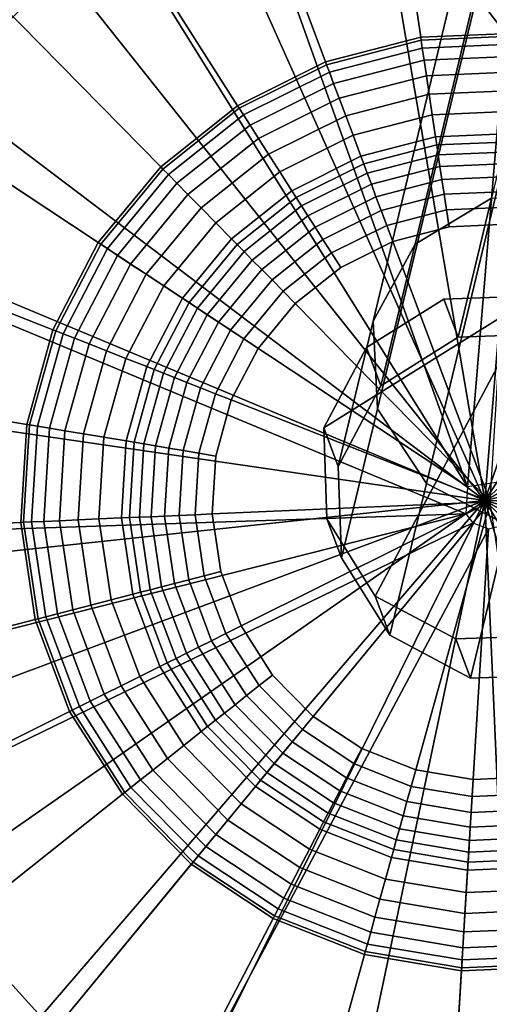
# Model space of a CAD drawing. Extents: x -43.1 to 43.1, y -41.3 to 41.3.
# Tile 300 of 656: x -5.5 to -5.1, y -18.1 to -17.2. Entities that reach past the tile are written whole.
import ezdxf

# ---------------------------------------------------------------- set-up
doc = ezdxf.new("R2010")
doc.units = 0
for name, color, linetype in [('CABLE.1', 18, 'CONTINUOUS'), ('LAMP', 7, 'CONTINUOUS'), ('LAMP_SUPPORT', 18, 'CONTINUOUS'), ('METAL_BASE', 254, 'CONTINUOUS')]:
    doc.layers.add(name, color=color, linetype=linetype)

msp = doc.modelspace()

# ---------------------------------------------------------------- linework, layer by layer
at = {"layer": 'CABLE.1'}
for points in [[(-4.9339, -16.7207, 41.2379), (-4.9808, -16.67, 41.2794), (-5.1113, -17.2154, 41.9161), (-5.0664, -17.2743, 41.8841)], [(-5.0829, -17.0893, 42.0043), (-5.017, -17.0559, 42.037), (-5.0982, -17.3937, 42.7105), (-5.1657, -17.4342, 42.692)], [(-5.1174, -17.1477, 41.9601), (-5.0829, -17.0893, 42.0043), (-5.1657, -17.4342, 42.692), (-5.2025, -17.5022, 42.667)], [(-5.1113, -17.2154, 41.9161), (-5.1174, -17.1477, 41.9601), (-5.2025, -17.5022, 42.667), (-5.1988, -17.5795, 42.6421)], [(-5.0664, -17.2743, 41.8841), (-5.1113, -17.2154, 41.9161), (-5.1988, -17.5795, 42.6421), (-5.1555, -17.6454, 42.6241)], [(-4.9945, -17.3086, 41.8728), (-5.0664, -17.2743, 41.8841), (-5.1555, -17.6454, 42.6241), (-5.0842, -17.6821, 42.6177)], [(-5.1657, -17.4342, 42.692), (-5.0982, -17.3937, 42.7105), (-5.1276, -17.5164, 43.4459), (-5.1957, -17.5591, 43.4413)], [(-5.0982, -17.3937, 42.7105), (-5.018, -17.3915, 42.7175), (-5.0473, -17.5135, 43.4482), (-5.1276, -17.5164, 43.4459)], [(-5.2025, -17.5022, 42.667), (-5.1657, -17.4342, 42.692), (-5.1957, -17.5591, 43.4413), (-5.2334, -17.6303, 43.4355)], [(-5.0599, -17.4798, 44.6056), (-5.2461, -17.5963, 44.607), (-5.2084, -17.5253, 44.6053), (-5.1402, -17.4827, 44.6048)], [(-5.0599, -17.4798, 44.6056), (-5.2007, -17.7447, 44.6118), (-5.2433, -17.6766, 44.6094), (-5.2461, -17.5963, 44.607)], [(-5.0599, -17.4798, 44.6056), (-5.0494, -17.7796, 44.6145), (-5.1297, -17.7824, 44.6137), (-5.2007, -17.7447, 44.6118)], [(-5.1276, -17.5164, 43.4459), (-5.0473, -17.5135, 43.4482), (-5.0599, -17.4798, 44.6056), (-5.1402, -17.4827, 44.6048)], [(-5.1957, -17.5591, 43.4413), (-5.1276, -17.5164, 43.4459), (-5.1402, -17.4827, 44.6048), (-5.2084, -17.5253, 44.6053)], [(-5.1988, -17.5795, 42.6421), (-5.2025, -17.5022, 42.667), (-5.2334, -17.6303, 43.4355), (-5.2305, -17.7108, 43.4301)], [(-5.2334, -17.6303, 43.4355), (-5.1957, -17.5591, 43.4413), (-5.2084, -17.5253, 44.6053), (-5.2461, -17.5963, 44.607)], [(-5.1555, -17.6454, 42.6241), (-5.1988, -17.5795, 42.6421), (-5.2305, -17.7108, 43.4301), (-5.1878, -17.7791, 43.4265)], [(-5.2305, -17.7108, 43.4301), (-5.2334, -17.6303, 43.4355), (-5.2461, -17.5963, 44.607), (-5.2433, -17.6766, 44.6094)], [(-5.0842, -17.6821, 42.6177), (-5.1555, -17.6454, 42.6241), (-5.1878, -17.7791, 43.4265), (-5.1168, -17.8169, 43.4257)], [(-5.1878, -17.7791, 43.4265), (-5.2305, -17.7108, 43.4301), (-5.2433, -17.6766, 44.6094), (-5.2007, -17.7447, 44.6118)], [(-5.0041, -17.68, 42.6247), (-5.0842, -17.6821, 42.6177), (-5.1168, -17.8169, 43.4257), (-5.0365, -17.814, 43.428)], [(-5.1168, -17.8169, 43.4257), (-5.1878, -17.7791, 43.4265), (-5.2007, -17.7447, 44.6118), (-5.1297, -17.7824, 44.6137)], [(-5.0365, -17.814, 43.428), (-5.1168, -17.8169, 43.4257), (-5.1297, -17.7824, 44.6137), (-5.0494, -17.7796, 44.6145)]]:
    msp.add_3dface(points, dxfattribs=at)
at = {"layer": 'LAMP'}
for points in [[(-5.0421, -16.9054, 49.367), (-5.2317, -16.9137, 49.367), (-5.1041, -17.6602, 49.367), (-4.8563, -16.9445, 49.367)], [(-5.4134, -16.9688, 49.367), (-5.5756, -17.0675, 49.367), (-5.1041, -17.6602, 49.367), (-5.2317, -16.9137, 49.367)], [(-4.6861, -17.0286, 49.367), (-4.8563, -16.9445, 49.367), (-5.1041, -17.6602, 49.367), (-4.5421, -17.1524, 49.367)], [(-5.2053, -17.0686, 52.4972), (-5.055, -17.0621, 52.4972), (-5.1041, -17.6602, 52.4972), (-5.3492, -17.1124, 52.4972)], [(-4.9077, -17.0931, 52.4972), (-4.7729, -17.1598, 52.4972), (-5.1041, -17.6602, 52.4972), (-5.055, -17.0621, 52.4972)], [(-5.7082, -17.2034, 49.367), (-5.8029, -17.368, 49.367), (-5.1041, -17.6602, 49.367), (-5.5756, -17.0675, 49.367)], [(-5.6667, -17.2348, 52.4759), (-5.5432, -17.1083, 52.4759), (-5.4778, -17.1905, 52.4972), (-5.5828, -17.2982, 52.4972)], [(-5.4778, -17.1905, 52.4972), (-5.3492, -17.1124, 52.4972), (-5.1041, -17.6602, 52.4972), (-5.5828, -17.2982, 52.4972)], [(-4.4335, -17.3082, 49.367), (-4.5421, -17.1524, 49.367), (-5.1041, -17.6602, 49.367), (-4.367, -17.486, 49.367)], [(-4.6588, -17.2579, 52.4972), (-4.5727, -17.3813, 52.4972), (-5.1041, -17.6602, 52.4972), (-4.7729, -17.1598, 52.4972)], [(-5.6578, -17.4286, 52.4972), (-5.5828, -17.2982, 52.4972), (-5.1041, -17.6602, 52.4972), (-5.698, -17.5736, 52.4972)], [(-5.8536, -17.5509, 49.367), (-5.8573, -17.7407, 49.367), (-5.1041, -17.6602, 49.367), (-5.8029, -17.368, 49.367)], [(-4.52, -17.5222, 52.4972), (-4.5041, -17.6718, 52.4972), (-5.1041, -17.6602, 52.4972), (-4.5727, -17.3813, 52.4972)], [(-4.3468, -17.6748, 49.367), (-4.367, -17.486, 49.367), (-5.1041, -17.6602, 49.367), (-4.3743, -17.8627, 49.367)], [(-5.7009, -17.724, 52.4972), (-5.698, -17.5736, 52.4972), (-5.1041, -17.6602, 52.4972), (-5.6663, -17.8704, 52.4972)], [(-5.8136, -17.9255, 49.367), (-5.7253, -18.0936, 49.367), (-5.1041, -17.6602, 49.367), (-5.8573, -17.7407, 49.367)], [(-5.598, -18.2345, 49.367), (-5.4397, -18.3393, 49.367), (-5.1041, -17.6602, 49.367), (-5.7253, -18.0936, 49.367)], [(-5.5964, -18.0036, 52.4972), (-5.6663, -17.8704, 52.4972), (-5.1041, -17.6602, 52.4972), (-5.4955, -18.1153, 52.4972)], [(-5.3701, -18.1983, 52.4972), (-5.4955, -18.1153, 52.4972), (-5.1041, -17.6602, 52.4972), (-5.2279, -18.2475, 52.4972)], [(-5.2603, -18.4014, 49.367), (-5.0711, -18.417, 49.367), (-5.1041, -17.6602, 49.367), (-5.4397, -18.3393, 49.367)], [(-5.078, -18.2599, 52.4972), (-5.2279, -18.2475, 52.4972), (-5.1041, -17.6602, 52.4972), (-4.9297, -18.2345, 52.4972)], [(-4.5041, -17.6718, 52.4972), (-4.5258, -17.8206, 52.4972), (-4.5838, -17.9594, 52.4972), (-5.1041, -17.6602, 52.4972)], [(-4.884, -18.385, 49.367), (-4.7106, -18.3074, 49.367), (-5.1041, -17.6602, 49.367), (-5.0711, -18.417, 49.367)], [(-4.7923, -18.1731, 52.4972), (-4.9297, -18.2345, 52.4972), (-5.1041, -17.6602, 52.4972), (-4.6746, -18.0794, 52.4972)], [(-4.5621, -18.1892, 49.367), (-4.4475, -18.0378, 49.367), (-5.1041, -17.6602, 49.367), (-4.7106, -18.3074, 49.367)], [(-4.5838, -17.9594, 52.4972), (-4.6746, -18.0794, 52.4972), (-5.1041, -17.6602, 52.4972)], [(-4.3743, -17.8627, 49.367), (-5.1041, -17.6602, 49.367), (-4.4475, -18.0378, 49.367)], [(-5.5641, -18.195, 52.4759), (-5.6826, -18.0638, 52.4759), (-5.5964, -18.0036, 52.4972), (-5.4955, -18.1153, 52.4972)]]:
    msp.add_3dface(points, dxfattribs=at)
at = {"layer": 'LAMP_SUPPORT'}
for points in [[(-5.1194, -17.6484, 48.7749), (-5.4343, -16.766, 48.7749), (-5.2408, -16.7159, 48.7749), (-5.0411, -16.7072, 48.7749)], [(-5.0843, -17.6431, 48.7749), (-5.1194, -17.6484, 48.7749), (-5.0411, -16.7072, 48.7749), (-4.844, -16.7402, 48.7749)], [(-5.1194, -17.6484, 48.7749), (-5.6132, -16.8552, 48.7749), (-5.4343, -16.766, 48.7749)], [(-5.1194, -17.6484, 48.7749), (-5.8968, -17.1338, 48.7749), (-5.7696, -16.9796, 48.7749), (-5.6132, -16.8552, 48.7749)], [(-5.0526, -16.8948, 44.9914), (-5.213, -16.9018, 44.9914), (-5.1607, -17.252, 44.9914), (-5.0742, -17.2482, 44.9914)], [(-5.213, -16.9018, 44.9914), (-5.3685, -16.942, 44.9914), (-5.2445, -17.2737, 44.9914), (-5.1607, -17.252, 44.9914)], [(-5.3685, -16.942, 44.9914), (-5.5123, -17.0136, 44.9914), (-5.322, -17.3123, 44.9914), (-5.2445, -17.2737, 44.9914)], [(-5.5123, -17.0136, 44.9914), (-5.638, -17.1136, 44.9914), (-5.3897, -17.3662, 44.9914), (-5.322, -17.3123, 44.9914)], [(-5.638, -17.1136, 44.9914), (-5.7401, -17.2375, 44.9914), (-5.4448, -17.433, 44.9914), (-5.3897, -17.3662, 44.9914)], [(-5.1194, -17.6484, 48.7749), (-5.1209, -17.6722, 48.7749), (-5.9891, -17.3111, 48.7749), (-5.8968, -17.1338, 48.7749)], [(-5.7401, -17.2375, 44.9914), (-5.8143, -17.38, 44.9914), (-5.4848, -17.5098, 44.9914), (-5.4448, -17.433, 44.9914)], [(-5.1607, -17.252, 44.9914), (-5.2445, -17.2737, 44.9914), (-5.2436, -17.2761, 44.9718), (-5.1603, -17.2546, 44.9718)], [(-5.1603, -17.2546, 44.9718), (-5.2436, -17.2761, 44.9718), (-5.2412, -17.2827, 44.9195), (-5.1593, -17.2615, 44.9195)], [(-5.0742, -17.2482, 44.9914), (-5.1607, -17.252, 44.9914), (-5.1603, -17.2546, 44.9718), (-5.0744, -17.2508, 44.9718)], [(-5.0744, -17.2508, 44.9718), (-5.1603, -17.2546, 44.9718), (-5.1593, -17.2615, 44.9195), (-5.0748, -17.2578, 44.9195)], [(-5.1593, -17.2615, 44.9195), (-5.2412, -17.2827, 44.9195), (-5.2374, -17.2927, 44.8443), (-5.1577, -17.2721, 44.8443)], [(-5.0748, -17.2578, 44.9195), (-5.1593, -17.2615, 44.9195), (-5.1577, -17.2721, 44.8443), (-5.0755, -17.2685, 44.8443)], [(-5.1577, -17.2721, 44.8443), (-5.2374, -17.2927, 44.8443), (-5.2325, -17.3057, 44.756), (-5.1557, -17.2858, 44.756)], [(-5.0755, -17.2685, 44.8443), (-5.1577, -17.2721, 44.8443), (-5.1557, -17.2858, 44.756), (-5.0763, -17.2823, 44.756)], [(-5.2445, -17.2737, 44.9914), (-5.322, -17.3123, 44.9914), (-5.3206, -17.3145, 44.9718), (-5.2436, -17.2761, 44.9718)], [(-5.2436, -17.2761, 44.9718), (-5.3206, -17.3145, 44.9718), (-5.3168, -17.3204, 44.9195), (-5.2412, -17.2827, 44.9195)], [(-5.2412, -17.2827, 44.9195), (-5.3168, -17.3204, 44.9195), (-5.3111, -17.3294, 44.8443), (-5.2374, -17.2927, 44.8443)], [(-5.1557, -17.2858, 44.756), (-5.2325, -17.3057, 44.756), (-5.2268, -17.3211, 44.6643), (-5.1532, -17.3021, 44.6643)], [(-5.0763, -17.2823, 44.756), (-5.1557, -17.2858, 44.756), (-5.1532, -17.3021, 44.6643), (-5.0773, -17.2988, 44.6643)], [(-5.2374, -17.2927, 44.8443), (-5.3111, -17.3294, 44.8443), (-5.3036, -17.3411, 44.756), (-5.2325, -17.3057, 44.756)], [(-5.0773, -17.2988, 44.6643), (-5.1532, -17.3021, 44.6643), (-5.1505, -17.3203, 44.5791), (-5.0784, -17.3171, 44.5791)], [(-5.2325, -17.3057, 44.756), (-5.3036, -17.3411, 44.756), (-5.2948, -17.355, 44.6643), (-5.2268, -17.3211, 44.6643)], [(-5.1532, -17.3021, 44.6643), (-5.2268, -17.3211, 44.6643), (-5.2203, -17.3383, 44.5791), (-5.1505, -17.3203, 44.5791)], [(-5.1209, -17.6722, 48.7749), (-6.0547, -17.7032, 48.7749), (-6.0425, -17.5037, 48.7749), (-5.9891, -17.3111, 48.7749)], [(-5.322, -17.3123, 44.9914), (-5.3897, -17.3662, 44.9914), (-5.3879, -17.3681, 44.9718), (-5.3206, -17.3145, 44.9718)], [(-5.3206, -17.3145, 44.9718), (-5.3879, -17.3681, 44.9718), (-5.383, -17.373, 44.9195), (-5.3168, -17.3204, 44.9195)], [(-5.3168, -17.3204, 44.9195), (-5.383, -17.373, 44.9195), (-5.3755, -17.3807, 44.8443), (-5.3111, -17.3294, 44.8443)], [(-5.2268, -17.3211, 44.6643), (-5.2948, -17.355, 44.6643), (-5.2849, -17.3705, 44.5791), (-5.2203, -17.3383, 44.5791)], [(-5.1505, -17.3203, 44.5791), (-5.2203, -17.3383, 44.5791), (-5.2134, -17.3568, 44.5101), (-5.1476, -17.3398, 44.5101)], [(-5.0784, -17.3171, 44.5791), (-5.1505, -17.3203, 44.5791), (-5.1476, -17.3398, 44.5101), (-5.0796, -17.3369, 44.5101)], [(-5.3111, -17.3294, 44.8443), (-5.3755, -17.3807, 44.8443), (-5.3658, -17.3906, 44.756), (-5.3036, -17.3411, 44.756)], [(-5.3036, -17.3411, 44.756), (-5.3658, -17.3906, 44.756), (-5.3542, -17.4023, 44.6643), (-5.2948, -17.355, 44.6643)], [(-5.2203, -17.3383, 44.5791), (-5.2849, -17.3705, 44.5791), (-5.2743, -17.3872, 44.5101), (-5.2134, -17.3568, 44.5101)], [(-5.1476, -17.3398, 44.5101), (-5.2134, -17.3568, 44.5101), (-5.2109, -17.3635, 44.4929), (-5.1465, -17.3469, 44.4929)], [(-5.0796, -17.3369, 44.5101), (-5.1476, -17.3398, 44.5101), (-5.1465, -17.3469, 44.4929), (-5.0801, -17.344, 44.4929)], [(-5.1465, -17.3469, 44.4929), (-5.2109, -17.3635, 44.4929), (-5.2078, -17.3718, 44.477), (-5.1452, -17.3556, 44.477)], [(-5.0801, -17.344, 44.4929), (-5.1465, -17.3469, 44.4929), (-5.1452, -17.3556, 44.477), (-5.0806, -17.3528, 44.477)], [(-5.2948, -17.355, 44.6643), (-5.3542, -17.4023, 44.6643), (-5.3413, -17.4154, 44.5791), (-5.2849, -17.3705, 44.5791)], [(-5.2134, -17.3568, 44.5101), (-5.2743, -17.3872, 44.5101), (-5.2704, -17.3932, 44.4929), (-5.2109, -17.3635, 44.4929)], [(-5.1452, -17.3556, 44.477), (-5.2078, -17.3718, 44.477), (-5.2042, -17.3815, 44.4631), (-5.1437, -17.3658, 44.4631)], [(-5.0806, -17.3528, 44.477), (-5.1452, -17.3556, 44.477), (-5.1437, -17.3658, 44.4631), (-5.0812, -17.3631, 44.4631)], [(-5.3897, -17.3662, 44.9914), (-5.4448, -17.433, 44.9914), (-5.4426, -17.4344, 44.9718), (-5.3879, -17.3681, 44.9718)], [(-5.3879, -17.3681, 44.9718), (-5.4426, -17.4344, 44.9718), (-5.4368, -17.4383, 44.9195), (-5.383, -17.373, 44.9195)], [(-5.2109, -17.3635, 44.4929), (-5.2704, -17.3932, 44.4929), (-5.2657, -17.4006, 44.477), (-5.2078, -17.3718, 44.477)], [(-5.1437, -17.3658, 44.4631), (-5.2042, -17.3815, 44.4631), (-5.2001, -17.3925, 44.4514), (-5.142, -17.3774, 44.4514)], [(-5.0812, -17.3631, 44.4631), (-5.1437, -17.3658, 44.4631), (-5.142, -17.3774, 44.4514), (-5.082, -17.3748, 44.4514)], [(-5.383, -17.373, 44.9195), (-5.4368, -17.4383, 44.9195), (-5.4279, -17.4442, 44.8443), (-5.3755, -17.3807, 44.8443)], [(-5.2849, -17.3705, 44.5791), (-5.3413, -17.4154, 44.5791), (-5.3275, -17.4295, 44.5101), (-5.2743, -17.3872, 44.5101)], [(-5.2078, -17.3718, 44.477), (-5.2657, -17.4006, 44.477), (-5.2601, -17.4094, 44.4631), (-5.2042, -17.3815, 44.4631)], [(-5.082, -17.3748, 44.4514), (-5.142, -17.3774, 44.4514), (-5.14, -17.3903, 44.4425), (-5.0828, -17.3878, 44.4425)], [(-5.8143, -17.38, 44.9914), (-5.8572, -17.5347, 44.9914), (-5.5079, -17.5932, 44.9914), (-5.4848, -17.5098, 44.9914)], [(-5.3755, -17.3807, 44.8443), (-5.4279, -17.4442, 44.8443), (-5.4163, -17.4519, 44.756), (-5.3658, -17.3906, 44.756)], [(-5.2042, -17.3815, 44.4631), (-5.2601, -17.4094, 44.4631), (-5.2538, -17.4193, 44.4514), (-5.2001, -17.3925, 44.4514)], [(-5.142, -17.3774, 44.4514), (-5.2001, -17.3925, 44.4514), (-5.1956, -17.4046, 44.4425), (-5.14, -17.3903, 44.4425)], [(-5.3658, -17.3906, 44.756), (-5.4163, -17.4519, 44.756), (-5.4026, -17.4609, 44.6643), (-5.3542, -17.4023, 44.6643)], [(-5.2743, -17.3872, 44.5101), (-5.3275, -17.4295, 44.5101), (-5.3225, -17.4346, 44.4929), (-5.2704, -17.3932, 44.4929)], [(-5.2704, -17.3932, 44.4929), (-5.3225, -17.4346, 44.4929), (-5.3163, -17.4409, 44.477), (-5.2657, -17.4006, 44.477)], [(-5.2001, -17.3925, 44.4514), (-5.2538, -17.4193, 44.4514), (-5.2469, -17.4302, 44.4425), (-5.1956, -17.4046, 44.4425)], [(-5.14, -17.3903, 44.4425), (-5.1956, -17.4046, 44.4425), (-5.1906, -17.4178, 44.4368), (-5.138, -17.4042, 44.4368)], [(-5.0828, -17.3878, 44.4425), (-5.14, -17.3903, 44.4425), (-5.138, -17.4042, 44.4368), (-5.0836, -17.4018, 44.4368)], [(-5.3542, -17.4023, 44.6643), (-5.4026, -17.4609, 44.6643), (-5.3872, -17.4711, 44.5791), (-5.3413, -17.4154, 44.5791)], [(-5.2657, -17.4006, 44.477), (-5.3163, -17.4409, 44.477), (-5.3091, -17.4483, 44.4631), (-5.2601, -17.4094, 44.4631)], [(-5.0836, -17.4018, 44.4368), (-5.138, -17.4042, 44.4368), (-5.1357, -17.4191, 44.4348), (-5.0845, -17.4168, 44.4348)], [(-5.2601, -17.4094, 44.4631), (-5.3091, -17.4483, 44.4631), (-5.3008, -17.4567, 44.4514), (-5.2538, -17.4193, 44.4514)], [(-5.1956, -17.4046, 44.4425), (-5.2469, -17.4302, 44.4425), (-5.2393, -17.4421, 44.4368), (-5.1906, -17.4178, 44.4368)], [(-5.138, -17.4042, 44.4368), (-5.1906, -17.4178, 44.4368), (-5.1854, -17.4319, 44.4348), (-5.1357, -17.4191, 44.4348)], [(-5.3413, -17.4154, 44.5791), (-5.3872, -17.4711, 44.5791), (-5.3707, -17.482, 44.5101), (-5.3275, -17.4295, 44.5101)], [(-5.2538, -17.4193, 44.4514), (-5.3008, -17.4567, 44.4514), (-5.2917, -17.4659, 44.4425), (-5.2469, -17.4302, 44.4425)], [(-5.1906, -17.4178, 44.4368), (-5.2393, -17.4421, 44.4368), (-5.2312, -17.4548, 44.4348), (-5.1854, -17.4319, 44.4348)], [(-5.0845, -17.4168, 44.4348), (-5.1357, -17.4191, 44.4348), (-5.1854, -17.4319, 44.4348), (-5.0995, -17.6615, 44.4348)], [(-5.4448, -17.433, 44.9914), (-5.4848, -17.5098, 44.9914), (-5.4823, -17.5107, 44.9718), (-5.4426, -17.4344, 44.9718)], [(-5.4426, -17.4344, 44.9718), (-5.4823, -17.5107, 44.9718), (-5.4758, -17.5133, 44.9195), (-5.4368, -17.4383, 44.9195)], [(-5.3275, -17.4295, 44.5101), (-5.3707, -17.482, 44.5101), (-5.3648, -17.4859, 44.4929), (-5.3225, -17.4346, 44.4929)], [(-5.3225, -17.4346, 44.4929), (-5.3648, -17.4859, 44.4929), (-5.3575, -17.4908, 44.477), (-5.3163, -17.4409, 44.477)], [(-5.2469, -17.4302, 44.4425), (-5.2917, -17.4659, 44.4425), (-5.2819, -17.4759, 44.4368), (-5.2393, -17.4421, 44.4368)], [(-5.1854, -17.4319, 44.4348), (-5.2312, -17.4548, 44.4348), (-5.2713, -17.4867, 44.4348), (-5.0995, -17.6615, 44.4348)], [(-5.4368, -17.4383, 44.9195), (-5.4758, -17.5133, 44.9195), (-5.4659, -17.5172, 44.8443), (-5.4279, -17.4442, 44.8443)], [(-5.4279, -17.4442, 44.8443), (-5.4659, -17.5172, 44.8443), (-5.453, -17.5223, 44.756), (-5.4163, -17.4519, 44.756)], [(-5.3163, -17.4409, 44.477), (-5.3575, -17.4908, 44.477), (-5.3488, -17.4965, 44.4631), (-5.3091, -17.4483, 44.4631)], [(-5.2393, -17.4421, 44.4368), (-5.2819, -17.4759, 44.4368), (-5.2713, -17.4867, 44.4348), (-5.2312, -17.4548, 44.4348)], [(-5.4163, -17.4519, 44.756), (-5.453, -17.5223, 44.756), (-5.4377, -17.5283, 44.6643), (-5.4026, -17.4609, 44.6643)], [(-5.3091, -17.4483, 44.4631), (-5.3488, -17.4965, 44.4631), (-5.339, -17.503, 44.4514), (-5.3008, -17.4567, 44.4514)], [(-5.4026, -17.4609, 44.6643), (-5.4377, -17.5283, 44.6643), (-5.4205, -17.5351, 44.5791), (-5.3872, -17.4711, 44.5791)], [(-5.3008, -17.4567, 44.4514), (-5.339, -17.503, 44.4514), (-5.3282, -17.5102, 44.4425), (-5.2917, -17.4659, 44.4425)], [(-5.3872, -17.4711, 44.5791), (-5.4205, -17.5351, 44.5791), (-5.4021, -17.5423, 44.5101), (-5.3707, -17.482, 44.5101)], [(-5.2917, -17.4659, 44.4425), (-5.3282, -17.5102, 44.4425), (-5.3165, -17.5179, 44.4368), (-5.2819, -17.4759, 44.4368)], [(-5.2819, -17.4759, 44.4368), (-5.3165, -17.5179, 44.4368), (-5.3039, -17.5262, 44.4348), (-5.2713, -17.4867, 44.4348)], [(-5.3707, -17.482, 44.5101), (-5.4021, -17.5423, 44.5101), (-5.3955, -17.5449, 44.4929), (-5.3648, -17.4859, 44.4929)], [(-5.3648, -17.4859, 44.4929), (-5.3955, -17.5449, 44.4929), (-5.3873, -17.5482, 44.477), (-5.3575, -17.4908, 44.477)], [(-5.2713, -17.4867, 44.4348), (-5.3039, -17.5262, 44.4348), (-5.3276, -17.5717, 44.4348), (-5.0995, -17.6615, 44.4348)], [(-5.3575, -17.4908, 44.477), (-5.3873, -17.5482, 44.477), (-5.3777, -17.552, 44.4631), (-5.3488, -17.4965, 44.4631)], [(-5.3488, -17.4965, 44.4631), (-5.3777, -17.552, 44.4631), (-5.3668, -17.5563, 44.4514), (-5.339, -17.503, 44.4514)], [(-5.339, -17.503, 44.4514), (-5.3668, -17.5563, 44.4514), (-5.3547, -17.561, 44.4425), (-5.3282, -17.5102, 44.4425)], [(-5.4848, -17.5098, 44.9914), (-5.5079, -17.5932, 44.9914), (-5.5053, -17.5936, 44.9718), (-5.4823, -17.5107, 44.9718)], [(-5.4823, -17.5107, 44.9718), (-5.5053, -17.5936, 44.9718), (-5.4984, -17.5948, 44.9195), (-5.4758, -17.5133, 44.9195)], [(-5.4758, -17.5133, 44.9195), (-5.4984, -17.5948, 44.9195), (-5.4879, -17.5965, 44.8443), (-5.4659, -17.5172, 44.8443)], [(-5.3282, -17.5102, 44.4425), (-5.3547, -17.561, 44.4425), (-5.3416, -17.5662, 44.4368), (-5.3165, -17.5179, 44.4368)], [(-5.4659, -17.5172, 44.8443), (-5.4879, -17.5965, 44.8443), (-5.4742, -17.5988, 44.756), (-5.453, -17.5223, 44.756)], [(-5.453, -17.5223, 44.756), (-5.4742, -17.5988, 44.756), (-5.458, -17.6015, 44.6643), (-5.4377, -17.5283, 44.6643)], [(-5.3165, -17.5179, 44.4368), (-5.3416, -17.5662, 44.4368), (-5.3276, -17.5717, 44.4348), (-5.3039, -17.5262, 44.4348)], [(-5.4377, -17.5283, 44.6643), (-5.458, -17.6015, 44.6643), (-5.4398, -17.6046, 44.5791), (-5.4205, -17.5351, 44.5791)], [(-5.8572, -17.5347, 44.9914), (-5.867, -17.695, 44.9914), (-5.5132, -17.6796, 44.9914), (-5.5079, -17.5932, 44.9914)], [(-5.4205, -17.5351, 44.5791), (-5.4398, -17.6046, 44.5791), (-5.4203, -17.6078, 44.5101), (-5.4021, -17.5423, 44.5101)], [(-5.4021, -17.5423, 44.5101), (-5.4203, -17.6078, 44.5101), (-5.4133, -17.609, 44.4929), (-5.3955, -17.5449, 44.4929)], [(-5.3955, -17.5449, 44.4929), (-5.4133, -17.609, 44.4929), (-5.4046, -17.6105, 44.477), (-5.3873, -17.5482, 44.477)], [(-5.3873, -17.5482, 44.477), (-5.4046, -17.6105, 44.477), (-5.3944, -17.6122, 44.4631), (-5.3777, -17.552, 44.4631)], [(-5.3777, -17.552, 44.4631), (-5.3944, -17.6122, 44.4631), (-5.3828, -17.6141, 44.4514), (-5.3668, -17.5563, 44.4514)], [(-5.3668, -17.5563, 44.4514), (-5.3828, -17.6141, 44.4514), (-5.37, -17.6163, 44.4425), (-5.3547, -17.561, 44.4425)], [(-5.3547, -17.561, 44.4425), (-5.37, -17.6163, 44.4425), (-5.3561, -17.6186, 44.4368), (-5.3416, -17.5662, 44.4368)], [(-5.3416, -17.5662, 44.4368), (-5.3561, -17.6186, 44.4368), (-5.3413, -17.6211, 44.4348), (-5.3276, -17.5717, 44.4348)], [(-5.3276, -17.5717, 44.4348), (-5.3413, -17.6211, 44.4348), (-5.3444, -17.6722, 44.4348), (-5.0995, -17.6615, 44.4348)], [(-5.5079, -17.5932, 44.9914), (-5.5132, -17.6796, 44.9914), (-5.5106, -17.6795, 44.9718), (-5.5053, -17.5936, 44.9718)], [(-5.5053, -17.5936, 44.9718), (-5.5106, -17.6795, 44.9718), (-5.5036, -17.6792, 44.9195), (-5.4984, -17.5948, 44.9195)], [(-5.4984, -17.5948, 44.9195), (-5.5036, -17.6792, 44.9195), (-5.4929, -17.6787, 44.8443), (-5.4879, -17.5965, 44.8443)], [(-5.4879, -17.5965, 44.8443), (-5.4929, -17.6787, 44.8443), (-5.479, -17.6781, 44.756), (-5.4742, -17.5988, 44.756)], [(-5.4742, -17.5988, 44.756), (-5.479, -17.6781, 44.756), (-5.4626, -17.6774, 44.6643), (-5.458, -17.6015, 44.6643)], [(-5.458, -17.6015, 44.6643), (-5.4626, -17.6774, 44.6643), (-5.4442, -17.6766, 44.5791), (-5.4398, -17.6046, 44.5791)], [(-5.4398, -17.6046, 44.5791), (-5.4442, -17.6766, 44.5791), (-5.4245, -17.6757, 44.5101), (-5.4203, -17.6078, 44.5101)], [(-5.4203, -17.6078, 44.5101), (-5.4245, -17.6757, 44.5101), (-5.4174, -17.6754, 44.4929), (-5.4133, -17.609, 44.4929)], [(-5.4133, -17.609, 44.4929), (-5.4174, -17.6754, 44.4929), (-5.4086, -17.675, 44.477), (-5.4046, -17.6105, 44.477)], [(-5.4046, -17.6105, 44.477), (-5.4086, -17.675, 44.477), (-5.3982, -17.6746, 44.4631), (-5.3944, -17.6122, 44.4631)], [(-5.3944, -17.6122, 44.4631), (-5.3982, -17.6746, 44.4631), (-5.3865, -17.6741, 44.4514), (-5.3828, -17.6141, 44.4514)], [(-5.3828, -17.6141, 44.4514), (-5.3865, -17.6741, 44.4514), (-5.3735, -17.6735, 44.4425), (-5.37, -17.6163, 44.4425)], [(-5.37, -17.6163, 44.4425), (-5.3735, -17.6735, 44.4425), (-5.3594, -17.6729, 44.4368), (-5.3561, -17.6186, 44.4368)], [(-5.3561, -17.6186, 44.4368), (-5.3594, -17.6729, 44.4368), (-5.3444, -17.6722, 44.4348), (-5.3413, -17.6211, 44.4348)], [(-5.3444, -17.6722, 44.4348), (-5.3369, -17.7229, 44.4348), (-5.3189, -17.7709, 44.4348), (-5.0995, -17.6615, 44.4348)], [(-5.3189, -17.7709, 44.4348), (-5.2914, -17.8142, 44.4348), (-5.2554, -17.8507, 44.4348), (-5.0995, -17.6615, 44.4348)], [(-5.2554, -17.8507, 44.4348), (-5.2127, -17.879, 44.4348), (-5.165, -17.8978, 44.4348), (-5.0995, -17.6615, 44.4348)], [(-5.165, -17.8978, 44.4348), (-5.1145, -17.9062, 44.4348), (-5.0633, -17.904, 44.4348), (-5.0995, -17.6615, 44.4348)], [(-5.1209, -17.6722, 48.7749), (-6.0251, -17.9009, 48.7749), (-6.0547, -17.7032, 48.7749)], [(-5.1209, -17.6722, 48.7749), (-5.1147, -17.68, 48.7749), (-5.9551, -18.0881, 48.7749), (-6.0251, -17.9009, 48.7749)], [(-5.3594, -17.6729, 44.4368), (-5.3514, -17.7267, 44.4368), (-5.3369, -17.7229, 44.4348), (-5.3444, -17.6722, 44.4348)], [(-5.1147, -17.68, 48.7749), (-5.7077, -18.3993, 48.7749), (-5.8477, -18.2567, 48.7749), (-5.9551, -18.0881, 48.7749)], [(-5.867, -17.695, 44.9914), (-5.8432, -17.8539, 44.9914), (-5.5004, -17.7652, 44.9914), (-5.5132, -17.6796, 44.9914)], [(-5.1147, -17.68, 48.7749), (-5.101, -17.6854, 48.7749), (-5.541, -18.5096, 48.7749), (-5.7077, -18.3993, 48.7749)], [(-5.5132, -17.6796, 44.9914), (-5.5004, -17.7652, 44.9914), (-5.4979, -17.7646, 44.9718), (-5.5106, -17.6795, 44.9718)], [(-5.5106, -17.6795, 44.9718), (-5.4979, -17.7646, 44.9718), (-5.4911, -17.7628, 44.9195), (-5.5036, -17.6792, 44.9195)], [(-5.5036, -17.6792, 44.9195), (-5.4911, -17.7628, 44.9195), (-5.4807, -17.7601, 44.8443), (-5.4929, -17.6787, 44.8443)], [(-5.4929, -17.6787, 44.8443), (-5.4807, -17.7601, 44.8443), (-5.4673, -17.7566, 44.756), (-5.479, -17.6781, 44.756)], [(-5.479, -17.6781, 44.756), (-5.4673, -17.7566, 44.756), (-5.4514, -17.7525, 44.6643), (-5.4626, -17.6774, 44.6643)], [(-5.4626, -17.6774, 44.6643), (-5.4514, -17.7525, 44.6643), (-5.4336, -17.7479, 44.5791), (-5.4442, -17.6766, 44.5791)], [(-5.4442, -17.6766, 44.5791), (-5.4336, -17.7479, 44.5791), (-5.4144, -17.743, 44.5101), (-5.4245, -17.6757, 44.5101)], [(-5.4245, -17.6757, 44.5101), (-5.4144, -17.743, 44.5101), (-5.4075, -17.7412, 44.4929), (-5.4174, -17.6754, 44.4929)], [(-5.4174, -17.6754, 44.4929), (-5.4075, -17.7412, 44.4929), (-5.399, -17.739, 44.477), (-5.4086, -17.675, 44.477)], [(-5.4086, -17.675, 44.477), (-5.399, -17.739, 44.477), (-5.389, -17.7364, 44.4631), (-5.3982, -17.6746, 44.4631)], [(-5.3982, -17.6746, 44.4631), (-5.389, -17.7364, 44.4631), (-5.3776, -17.7335, 44.4514), (-5.3865, -17.6741, 44.4514)], [(-5.3865, -17.6741, 44.4514), (-5.3776, -17.7335, 44.4514), (-5.365, -17.7302, 44.4425), (-5.3735, -17.6735, 44.4425)], [(-5.3735, -17.6735, 44.4425), (-5.365, -17.7302, 44.4425), (-5.3514, -17.7267, 44.4368), (-5.3594, -17.6729, 44.4368)], [(-5.101, -17.6854, 48.7749), (-5.1579, -18.6158, 48.7749), (-5.355, -18.5829, 48.7749), (-5.541, -18.5096, 48.7749)], [(-5.101, -17.6854, 48.7749), (-5.0867, -17.6817, 48.7749), (-4.9582, -18.6071, 48.7749), (-5.1579, -18.6158, 48.7749)], [(-5.3514, -17.7267, 44.4368), (-5.3324, -17.7776, 44.4368), (-5.3189, -17.7709, 44.4348), (-5.3369, -17.7229, 44.4348)], [(-5.3776, -17.7335, 44.4514), (-5.3566, -17.7897, 44.4514), (-5.345, -17.7839, 44.4425), (-5.365, -17.7302, 44.4425)], [(-5.365, -17.7302, 44.4425), (-5.345, -17.7839, 44.4425), (-5.3324, -17.7776, 44.4368), (-5.3514, -17.7267, 44.4368)], [(-5.4144, -17.743, 44.5101), (-5.3906, -17.8067, 44.5101), (-5.3842, -17.8035, 44.4929), (-5.4075, -17.7412, 44.4929)], [(-5.4075, -17.7412, 44.4929), (-5.3842, -17.8035, 44.4929), (-5.3763, -17.7996, 44.477), (-5.399, -17.739, 44.477)], [(-5.399, -17.739, 44.477), (-5.3763, -17.7996, 44.477), (-5.3671, -17.7949, 44.4631), (-5.389, -17.7364, 44.4631)], [(-5.389, -17.7364, 44.4631), (-5.3671, -17.7949, 44.4631), (-5.3566, -17.7897, 44.4514), (-5.3776, -17.7335, 44.4514)], [(-5.4514, -17.7525, 44.6643), (-5.4248, -17.8237, 44.6643), (-5.4083, -17.8155, 44.5791), (-5.4336, -17.7479, 44.5791)], [(-5.4336, -17.7479, 44.5791), (-5.4083, -17.8155, 44.5791), (-5.3906, -17.8067, 44.5101), (-5.4144, -17.743, 44.5101)], [(-5.4807, -17.7601, 44.8443), (-5.4519, -17.8372, 44.8443), (-5.4395, -17.831, 44.756), (-5.4673, -17.7566, 44.756)], [(-5.4673, -17.7566, 44.756), (-5.4395, -17.831, 44.756), (-5.4248, -17.8237, 44.6643), (-5.4514, -17.7525, 44.6643)], [(-5.8432, -17.8539, 44.9914), (-5.787, -18.0043, 44.9914), (-5.4701, -17.8463, 44.9914), (-5.5004, -17.7652, 44.9914)], [(-5.5004, -17.7652, 44.9914), (-5.4701, -17.8463, 44.9914), (-5.4677, -17.8451, 44.9718), (-5.4979, -17.7646, 44.9718)], [(-5.4979, -17.7646, 44.9718), (-5.4677, -17.8451, 44.9718), (-5.4615, -17.842, 44.9195), (-5.4911, -17.7628, 44.9195)], [(-5.4911, -17.7628, 44.9195), (-5.4615, -17.842, 44.9195), (-5.4519, -17.8372, 44.8443), (-5.4807, -17.7601, 44.8443)], [(-5.3324, -17.7776, 44.4368), (-5.3031, -17.8235, 44.4368), (-5.2914, -17.8142, 44.4348), (-5.3189, -17.7709, 44.4348)], [(-5.3566, -17.7897, 44.4514), (-5.3243, -17.8404, 44.4514), (-5.3141, -17.8323, 44.4425), (-5.345, -17.7839, 44.4425)], [(-5.345, -17.7839, 44.4425), (-5.3141, -17.8323, 44.4425), (-5.3031, -17.8235, 44.4368), (-5.3324, -17.7776, 44.4368)], [(-5.3671, -17.7949, 44.4631), (-5.3335, -17.8477, 44.4631), (-5.3243, -17.8404, 44.4514), (-5.3566, -17.7897, 44.4514)], [(-5.3842, -17.8035, 44.4929), (-5.3485, -17.8596, 44.4929), (-5.3416, -17.8541, 44.477), (-5.3763, -17.7996, 44.477)], [(-5.3763, -17.7996, 44.477), (-5.3416, -17.8541, 44.477), (-5.3335, -17.8477, 44.4631), (-5.3671, -17.7949, 44.4631)], [(-5.4083, -17.8155, 44.5791), (-5.3695, -17.8763, 44.5791), (-5.3541, -17.864, 44.5101), (-5.3906, -17.8067, 44.5101)], [(-5.3906, -17.8067, 44.5101), (-5.3541, -17.864, 44.5101), (-5.3485, -17.8596, 44.4929), (-5.3842, -17.8035, 44.4929)], [(-5.4248, -17.8237, 44.6643), (-5.3839, -17.8878, 44.6643), (-5.3695, -17.8763, 44.5791), (-5.4083, -17.8155, 44.5791)], [(-5.3031, -17.8235, 44.4368), (-5.265, -17.8623, 44.4368), (-5.2554, -17.8507, 44.4348), (-5.2914, -17.8142, 44.4348)], [(-5.4395, -17.831, 44.756), (-5.3968, -17.898, 44.756), (-5.3839, -17.8878, 44.6643), (-5.4248, -17.8237, 44.6643)], [(-5.3141, -17.8323, 44.4425), (-5.274, -17.8732, 44.4425), (-5.265, -17.8623, 44.4368), (-5.3031, -17.8235, 44.4368)], [(-5.4615, -17.842, 44.9195), (-5.4161, -17.9133, 44.9195), (-5.4077, -17.9067, 44.8443), (-5.4519, -17.8372, 44.8443)], [(-5.4519, -17.8372, 44.8443), (-5.4077, -17.9067, 44.8443), (-5.3968, -17.898, 44.756), (-5.4395, -17.831, 44.756)], [(-5.3243, -17.8404, 44.4514), (-5.2822, -17.8832, 44.4514), (-5.274, -17.8732, 44.4425), (-5.3141, -17.8323, 44.4425)], [(-5.4701, -17.8463, 44.9914), (-5.4236, -17.9193, 44.9914), (-5.4215, -17.9177, 44.9718), (-5.4677, -17.8451, 44.9718)], [(-5.4677, -17.8451, 44.9718), (-5.4215, -17.9177, 44.9718), (-5.4161, -17.9133, 44.9195), (-5.4615, -17.842, 44.9195)], [(-5.3335, -17.8477, 44.4631), (-5.2897, -17.8922, 44.4631), (-5.2822, -17.8832, 44.4514), (-5.3243, -17.8404, 44.4514)], [(-5.787, -18.0043, 44.9914), (-5.7007, -18.1398, 44.9914), (-5.4236, -17.9193, 44.9914), (-5.4701, -17.8463, 44.9914)], [(-5.3485, -17.8596, 44.4929), (-5.3019, -17.907, 44.4929), (-5.2963, -17.9002, 44.477), (-5.3416, -17.8541, 44.477)], [(-5.3416, -17.8541, 44.477), (-5.2963, -17.9002, 44.477), (-5.2897, -17.8922, 44.4631), (-5.3335, -17.8477, 44.4631)], [(-5.265, -17.8623, 44.4368), (-5.2196, -17.8923, 44.4368), (-5.2127, -17.879, 44.4348), (-5.2554, -17.8507, 44.4348)], [(-5.3541, -17.864, 44.5101), (-5.3064, -17.9125, 44.5101), (-5.3019, -17.907, 44.4929), (-5.3485, -17.8596, 44.4929)], [(-5.274, -17.8732, 44.4425), (-5.2261, -17.9048, 44.4425), (-5.2196, -17.8923, 44.4368), (-5.265, -17.8623, 44.4368)], [(-5.3695, -17.8763, 44.5791), (-5.319, -17.9278, 44.5791), (-5.3064, -17.9125, 44.5101), (-5.3541, -17.864, 44.5101)], [(-5.3839, -17.8878, 44.6643), (-5.3307, -17.942, 44.6643), (-5.319, -17.9278, 44.5791), (-5.3695, -17.8763, 44.5791)], [(-5.2822, -17.8832, 44.4514), (-5.2321, -17.9163, 44.4514), (-5.2261, -17.9048, 44.4425), (-5.274, -17.8732, 44.4425)], [(-5.2196, -17.8923, 44.4368), (-5.169, -17.9123, 44.4368), (-5.165, -17.8978, 44.4348), (-5.2127, -17.879, 44.4348)], [(-5.3968, -17.898, 44.756), (-5.3411, -17.9547, 44.756), (-5.3307, -17.942, 44.6643), (-5.3839, -17.8878, 44.6643)], [(-5.2897, -17.8922, 44.4631), (-5.2376, -17.9267, 44.4631), (-5.2321, -17.9163, 44.4514), (-5.2822, -17.8832, 44.4514)], [(-5.4077, -17.9067, 44.8443), (-5.35, -17.9654, 44.8443), (-5.3411, -17.9547, 44.756), (-5.3968, -17.898, 44.756)], [(-5.2963, -17.9002, 44.477), (-5.2423, -17.9359, 44.477), (-5.2376, -17.9267, 44.4631), (-5.2897, -17.8922, 44.4631)], [(-5.2261, -17.9048, 44.4425), (-5.1728, -17.9258, 44.4425), (-5.169, -17.9123, 44.4368), (-5.2196, -17.8923, 44.4368)], [(-5.169, -17.9123, 44.4368), (-5.1154, -17.9212, 44.4368), (-5.1145, -17.9062, 44.4348), (-5.165, -17.8978, 44.4348)], [(-5.4161, -17.9133, 44.9195), (-5.3568, -17.9737, 44.9195), (-5.35, -17.9654, 44.8443), (-5.4077, -17.9067, 44.8443)], [(-5.3019, -17.907, 44.4929), (-5.2464, -17.9437, 44.4929), (-5.2423, -17.9359, 44.477), (-5.2963, -17.9002, 44.477)], [(-5.2321, -17.9163, 44.4514), (-5.1763, -17.9383, 44.4514), (-5.1728, -17.9258, 44.4425), (-5.2261, -17.9048, 44.4425)], [(-5.1154, -17.9212, 44.4368), (-5.061, -17.9189, 44.4368), (-5.0633, -17.904, 44.4348), (-5.1145, -17.9062, 44.4348)], [(-5.4215, -17.9177, 44.9718), (-5.3612, -17.979, 44.9718), (-5.3568, -17.9737, 44.9195), (-5.4161, -17.9133, 44.9195)], [(-5.319, -17.9278, 44.5791), (-5.2588, -17.9676, 44.5791), (-5.2497, -17.9501, 44.5101), (-5.3064, -17.9125, 44.5101)], [(-5.3064, -17.9125, 44.5101), (-5.2497, -17.9501, 44.5101), (-5.2464, -17.9437, 44.4929), (-5.3019, -17.907, 44.4929)], [(-5.1728, -17.9258, 44.4425), (-5.1162, -17.9353, 44.4425), (-5.1154, -17.9212, 44.4368), (-5.169, -17.9123, 44.4368)], [(-5.7007, -18.1398, 44.9914), (-5.5881, -18.2543, 44.9914), (-5.3629, -17.981, 44.9914), (-5.4236, -17.9193, 44.9914)], [(-5.4236, -17.9193, 44.9914), (-5.3629, -17.981, 44.9914), (-5.3612, -17.979, 44.9718), (-5.4215, -17.9177, 44.9718)], [(-5.2376, -17.9267, 44.4631), (-5.1794, -17.9497, 44.4631), (-5.1763, -17.9383, 44.4514), (-5.2321, -17.9163, 44.4514)], [(-5.1162, -17.9353, 44.4425), (-5.059, -17.9328, 44.4425), (-5.061, -17.9189, 44.4368), (-5.1154, -17.9212, 44.4368)], [(-5.3307, -17.942, 44.6643), (-5.2673, -17.9839, 44.6643), (-5.2588, -17.9676, 44.5791), (-5.319, -17.9278, 44.5791)], [(-5.2423, -17.9359, 44.477), (-5.1822, -17.9596, 44.477), (-5.1794, -17.9497, 44.4631), (-5.2376, -17.9267, 44.4631)], [(-5.1763, -17.9383, 44.4514), (-5.117, -17.9482, 44.4514), (-5.1162, -17.9353, 44.4425), (-5.1728, -17.9258, 44.4425)], [(-5.117, -17.9482, 44.4514), (-5.057, -17.9456, 44.4514), (-5.059, -17.9328, 44.4425), (-5.1162, -17.9353, 44.4425)], [(-5.2464, -17.9437, 44.4929), (-5.1845, -17.9681, 44.4929), (-5.1822, -17.9596, 44.477), (-5.2423, -17.9359, 44.477)], [(-5.1794, -17.9497, 44.4631), (-5.1178, -17.96, 44.4631), (-5.117, -17.9482, 44.4514), (-5.1763, -17.9383, 44.4514)], [(-5.3411, -17.9547, 44.756), (-5.2749, -17.9985, 44.756), (-5.2673, -17.9839, 44.6643), (-5.3307, -17.942, 44.6643)], [(-5.2588, -17.9676, 44.5791), (-5.1917, -17.994, 44.5791), (-5.1864, -17.975, 44.5101), (-5.2497, -17.9501, 44.5101)], [(-5.2497, -17.9501, 44.5101), (-5.1864, -17.975, 44.5101), (-5.1845, -17.9681, 44.4929), (-5.2464, -17.9437, 44.4929)], [(-5.1822, -17.9596, 44.477), (-5.1184, -17.9703, 44.477), (-5.1178, -17.96, 44.4631), (-5.1794, -17.9497, 44.4631)], [(-5.1178, -17.96, 44.4631), (-5.0553, -17.9572, 44.4631), (-5.057, -17.9456, 44.4514), (-5.117, -17.9482, 44.4514)], [(-5.35, -17.9654, 44.8443), (-5.2813, -18.0108, 44.8443), (-5.2749, -17.9985, 44.756), (-5.3411, -17.9547, 44.756)], [(-5.1184, -17.9703, 44.477), (-5.0538, -17.9675, 44.477), (-5.0553, -17.9572, 44.4631), (-5.1178, -17.96, 44.4631)], [(-5.3568, -17.9737, 44.9195), (-5.2863, -18.0203, 44.9195), (-5.2813, -18.0108, 44.8443), (-5.35, -17.9654, 44.8443)], [(-5.2673, -17.9839, 44.6643), (-5.1966, -18.0118, 44.6643), (-5.1917, -17.994, 44.5791), (-5.2588, -17.9676, 44.5791)], [(-5.1845, -17.9681, 44.4929), (-5.1189, -17.9791, 44.4929), (-5.1184, -17.9703, 44.477), (-5.1822, -17.9596, 44.477)], [(-5.1189, -17.9791, 44.4929), (-5.0525, -17.9762, 44.4929), (-5.0538, -17.9675, 44.477), (-5.1184, -17.9703, 44.477)], [(-5.3612, -17.979, 44.9718), (-5.2895, -18.0265, 44.9718), (-5.2863, -18.0203, 44.9195), (-5.3568, -17.9737, 44.9195)], [(-5.1917, -17.994, 44.5791), (-5.1206, -18.0059, 44.5791), (-5.1194, -17.9862, 44.5101), (-5.1864, -17.975, 44.5101)], [(-5.1864, -17.975, 44.5101), (-5.1194, -17.9862, 44.5101), (-5.1189, -17.9791, 44.4929), (-5.1845, -17.9681, 44.4929)], [(-5.1194, -17.9862, 44.5101), (-5.0514, -17.9832, 44.5101), (-5.0525, -17.9762, 44.4929), (-5.1189, -17.9791, 44.4929)], [(-5.5881, -18.2543, 44.9914), (-5.4542, -18.3429, 44.9914), (-5.2907, -18.0288, 44.9914), (-5.3629, -17.981, 44.9914)], [(-5.3629, -17.981, 44.9914), (-5.2907, -18.0288, 44.9914), (-5.2895, -18.0265, 44.9718), (-5.3612, -17.979, 44.9718)], [(-5.2749, -17.9985, 44.756), (-5.201, -18.0276, 44.756), (-5.1966, -18.0118, 44.6643), (-5.2673, -17.9839, 44.6643)], [(-5.1206, -18.0059, 44.5791), (-5.0485, -18.0028, 44.5791), (-5.0514, -17.9832, 44.5101), (-5.1194, -17.9862, 44.5101)], [(-5.2813, -18.0108, 44.8443), (-5.2047, -18.041, 44.8443), (-5.201, -18.0276, 44.756), (-5.2749, -17.9985, 44.756)], [(-5.1966, -18.0118, 44.6643), (-5.1217, -18.0243, 44.6643), (-5.1206, -18.0059, 44.5791), (-5.1917, -17.994, 44.5791)], [(-5.2863, -18.0203, 44.9195), (-5.2076, -18.0513, 44.9195), (-5.2047, -18.041, 44.8443), (-5.2813, -18.0108, 44.8443)], [(-5.1217, -18.0243, 44.6643), (-5.0458, -18.021, 44.6643), (-5.0485, -18.0028, 44.5791), (-5.1206, -18.0059, 44.5791)], [(-5.201, -18.0276, 44.756), (-5.1227, -18.0407, 44.756), (-5.1217, -18.0243, 44.6643), (-5.1966, -18.0118, 44.6643)], [(-5.2907, -18.0288, 44.9914), (-5.2102, -18.0605, 44.9914), (-5.2095, -18.058, 44.9718), (-5.2895, -18.0265, 44.9718)], [(-5.2895, -18.0265, 44.9718), (-5.2095, -18.058, 44.9718), (-5.2076, -18.0513, 44.9195), (-5.2863, -18.0203, 44.9195)], [(-5.2047, -18.041, 44.8443), (-5.1235, -18.0546, 44.8443), (-5.1227, -18.0407, 44.756), (-5.201, -18.0276, 44.756)], [(-5.1227, -18.0407, 44.756), (-5.0433, -18.0373, 44.756), (-5.0458, -18.021, 44.6643), (-5.1217, -18.0243, 44.6643)], [(-5.4542, -18.3429, 44.9914), (-5.3048, -18.4018, 44.9914), (-5.2102, -18.0605, 44.9914), (-5.2907, -18.0288, 44.9914)], [(-5.2076, -18.0513, 44.9195), (-5.1242, -18.0653, 44.9195), (-5.1235, -18.0546, 44.8443), (-5.2047, -18.041, 44.8443)], [(-5.1235, -18.0546, 44.8443), (-5.0413, -18.051, 44.8443), (-5.0433, -18.0373, 44.756), (-5.1227, -18.0407, 44.756)], [(-5.2095, -18.058, 44.9718), (-5.1246, -18.0722, 44.9718), (-5.1242, -18.0653, 44.9195), (-5.2076, -18.0513, 44.9195)], [(-5.1242, -18.0653, 44.9195), (-5.0397, -18.0616, 44.9195), (-5.0413, -18.051, 44.8443), (-5.1235, -18.0546, 44.8443)], [(-5.3048, -18.4018, 44.9914), (-5.1464, -18.4283, 44.9914), (-5.1248, -18.0748, 44.9914), (-5.2102, -18.0605, 44.9914)], [(-5.2102, -18.0605, 44.9914), (-5.1248, -18.0748, 44.9914), (-5.1246, -18.0722, 44.9718), (-5.2095, -18.058, 44.9718)], [(-5.1246, -18.0722, 44.9718), (-5.0387, -18.0685, 44.9718), (-5.0397, -18.0616, 44.9195), (-5.1242, -18.0653, 44.9195)], [(-5.1464, -18.4283, 44.9914), (-4.9859, -18.4213, 44.9914), (-5.0383, -18.0711, 44.9914), (-5.1248, -18.0748, 44.9914)], [(-5.1248, -18.0748, 44.9914), (-5.0383, -18.0711, 44.9914), (-5.0387, -18.0685, 44.9718), (-5.1246, -18.0722, 44.9718)]]:
    msp.add_3dface(points, dxfattribs=at)
at = {"layer": 'METAL_BASE'}
for points in [[(-26.1197, -19.9225, 20.447), (-26.1419, -19.8939, 20.312), (-1.468, -0.7437, 20.312), (-1.4459, -0.7723, 20.447)], [(-26.1419, -19.8939, 20.312), (-26.1197, -19.9225, 20.1769), (-1.4459, -0.7723, 20.1769), (-1.468, -0.7437, 20.312)], [(-26.0591, -20.0006, 20.5459), (-26.1197, -19.9225, 20.447), (-1.4459, -0.7723, 20.447), (-1.3852, -0.8504, 20.5459)], [(-26.1197, -19.9225, 20.1769), (-26.0591, -20.0006, 20.0781), (-1.3852, -0.8504, 20.0781), (-1.4459, -0.7723, 20.1769)], [(-25.9763, -20.1073, 20.5821), (-26.0591, -20.0006, 20.5459), (-1.3852, -0.8504, 20.5459), (-1.3024, -0.9571, 20.5821)], [(-26.0591, -20.0006, 20.0781), (-25.9763, -20.1073, 20.0419), (-1.3024, -0.9571, 20.0419), (-1.3852, -0.8504, 20.0781)], [(-25.8935, -20.214, 20.5459), (-25.9763, -20.1073, 20.5821), (-1.3024, -0.9571, 20.5821), (-1.2196, -1.0637, 20.5459)], [(-25.9763, -20.1073, 20.0419), (-25.8935, -20.214, 20.0781), (-1.2196, -1.0637, 20.0781), (-1.3024, -0.9571, 20.0419)], [(-27.3869, -31.72, 30.241), (-27.4144, -31.6965, 30.106), (-1.2503, -1.0623, 30.106), (-1.2228, -1.0858, 30.241)], [(-27.4144, -31.6965, 30.106), (-27.3869, -31.72, 29.9709), (-1.2228, -1.0858, 29.9709), (-1.2503, -1.0623, 30.106)], [(-25.8329, -20.2921, 20.447), (-25.8935, -20.214, 20.5459), (-1.2196, -1.0637, 20.5459), (-1.159, -1.1418, 20.447)], [(-25.8935, -20.214, 20.0781), (-25.8329, -20.2921, 20.1769), (-1.159, -1.1418, 20.1769), (-1.2196, -1.0637, 20.0781)], [(-27.3117, -31.7842, 30.3399), (-27.3869, -31.72, 30.241), (-1.2228, -1.0858, 30.241), (-1.1476, -1.15, 30.3399)], [(-27.3869, -31.72, 29.9709), (-27.3117, -31.7842, 29.872), (-1.1476, -1.15, 29.872), (-1.2228, -1.0858, 29.9709)], [(-25.8107, -20.3207, 20.312), (-25.8329, -20.2921, 20.447), (-1.159, -1.1418, 20.447), (-1.1368, -1.1704, 20.312)], [(-25.8329, -20.2921, 20.1769), (-25.8107, -20.3207, 20.312), (-1.1368, -1.1704, 20.312), (-1.159, -1.1418, 20.1769)], [(-27.209, -31.8719, 30.3761), (-27.3117, -31.7842, 30.3399), (-1.1476, -1.15, 30.3399), (-1.0449, -1.2377, 30.3761)], [(-27.3117, -31.7842, 29.872), (-27.209, -31.8719, 29.8358), (-1.0449, -1.2377, 29.8358), (-1.1476, -1.15, 29.872)], [(-27.1063, -31.9597, 30.3399), (-27.209, -31.8719, 30.3761), (-1.0449, -1.2377, 30.3761), (-0.9422, -1.3254, 30.3399)], [(-27.209, -31.8719, 29.8358), (-27.1063, -31.9597, 29.872), (-0.9422, -1.3254, 29.872), (-1.0449, -1.2377, 29.8358)], [(-15.5062, -28.9604, 39.447), (-15.5382, -28.9436, 39.312), (-1.0275, -1.2855, 39.312), (-0.9954, -1.3023, 39.447)], [(-15.5382, -28.9436, 39.312), (-15.5062, -28.9604, 39.1769), (-0.9954, -1.3023, 39.1769), (-1.0275, -1.2855, 39.312)], [(-15.4187, -29.0063, 39.5459), (-15.5062, -28.9604, 39.447), (-0.9954, -1.3023, 39.447), (-0.9079, -1.3482, 39.5459)], [(-15.5062, -28.9604, 39.1769), (-15.4187, -29.0063, 39.0781), (-0.9079, -1.3482, 39.0781), (-0.9954, -1.3023, 39.1769)], [(-27.0311, -32.0239, 30.241), (-27.1063, -31.9597, 30.3399), (-0.9422, -1.3254, 30.3399), (-0.867, -1.3896, 30.241)], [(-27.1063, -31.9597, 29.872), (-27.0311, -32.0239, 29.9709), (-0.867, -1.3896, 29.9709), (-0.9422, -1.3254, 29.872)], [(-15.2991, -29.0691, 39.5821), (-15.4187, -29.0063, 39.5459), (-0.9079, -1.3482, 39.5459), (-0.7883, -1.411, 39.5821)], [(-15.4187, -29.0063, 39.0781), (-15.2991, -29.0691, 39.0419), (-0.7883, -1.411, 39.0419), (-0.9079, -1.3482, 39.0781)], [(-27.0036, -32.0474, 30.106), (-27.0311, -32.0239, 30.241), (-0.867, -1.3896, 30.241), (-0.8395, -1.4131, 30.106)], [(-27.0311, -32.0239, 29.9709), (-27.0036, -32.0474, 30.106), (-0.8395, -1.4131, 30.106), (-0.867, -1.3896, 29.9709)], [(-15.1795, -29.1318, 39.5459), (-15.2991, -29.0691, 39.5821), (-0.7883, -1.411, 39.5821), (-0.6687, -1.4737, 39.5459)], [(-15.2991, -29.0691, 39.0419), (-15.1795, -29.1318, 39.0781), (-0.6687, -1.4737, 39.0781), (-0.7883, -1.411, 39.0419)], [(-15.0919, -29.1777, 39.447), (-15.1795, -29.1318, 39.5459), (-0.6687, -1.4737, 39.5459), (-0.5811, -1.5197, 39.447)], [(-15.1795, -29.1318, 39.0781), (-15.0919, -29.1777, 39.1769), (-0.5811, -1.5197, 39.1769), (-0.6687, -1.4737, 39.0781)], [(-15.0599, -29.1945, 39.312), (-15.0919, -29.1777, 39.447), (-0.5811, -1.5197, 39.447), (-0.5491, -1.5365, 39.312)], [(-15.0919, -29.1777, 39.1769), (-15.0599, -29.1945, 39.312), (-0.5491, -1.5365, 39.312), (-0.5811, -1.5197, 39.1769)]]:
    msp.add_3dface(points, dxfattribs=at)

doc.saveas('drawing.dxf')
